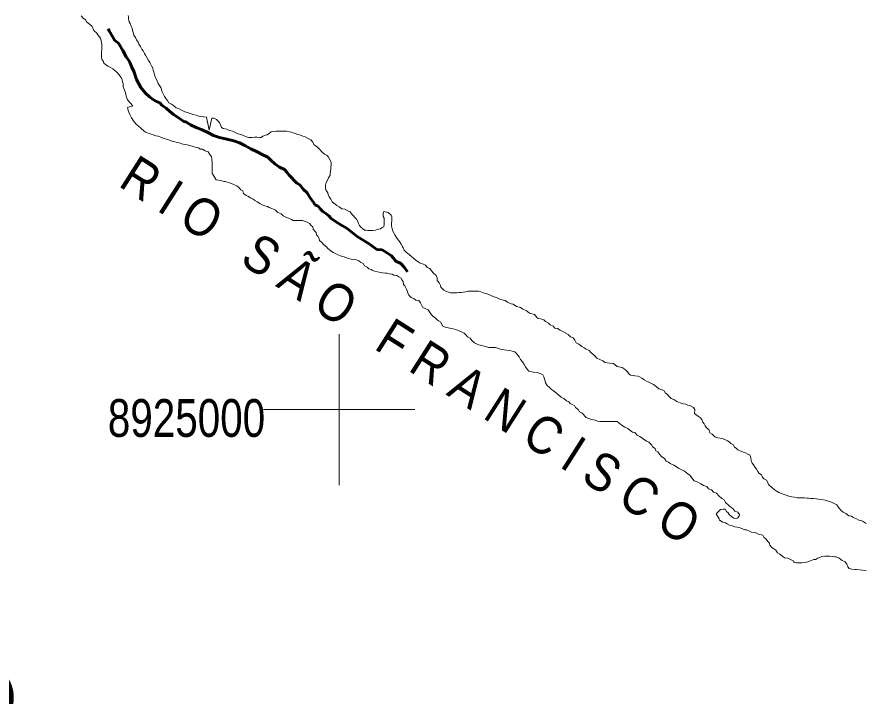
# Model space of a CAD drawing. Extents: x 553962 to 842807, y 8883888 to 9032388.
# Drawn here: x 645735 to 656960, y 8921207 to 8930198 of the extents above; entities that cross this region are included whole.
import ezdxf
from ezdxf.enums import TextEntityAlignment as Align

# ---------------------------------------------------------------- set-up
doc = ezdxf.new("R2010")
doc.units = 0
doc.header["$LTSCALE"] = 150
doc.linetypes.add('LONG_DASH_SHORT_DASH', pattern=[9.9, 6, -1.2, 1.5, -1.2])
for name, color, linetype, lineweight in [('2', 7, 'Continuous', 13), ('25', 7, 'Continuous', 13), ('7', 7, 'LONG_DASH_SHORT_DASH', 60)]:
    doc.layers.add(name, color=color, linetype=linetype, lineweight=lineweight)
for name, color, linetype in [('42', 7, 'Continuous'), ('47', 7, 'Continuous'), ('49', 7, 'Continuous')]:
    doc.layers.add(name, color=color, linetype=linetype)

msp = doc.modelspace()

# ---------------------------------------------------------------- linework, layer by layer
at = {"layer": '2'}
for p, q in [((650000, 8924000), (650000, 8926000)), ((649000, 8925000), (651000, 8925000))]:
    msp.add_line(p, q, dxfattribs=at)
at = {"layer": '25'}
for points in [[(647140.8, 8929317.4), (647133.5, 8929337.5), (647126.2, 8929367.6), (647113.9, 8929397.7), (647081.7, 8929435.5), (647059.4, 8929465.7), (647037, 8929485.8), (647004.7, 8929513.6), (646974.9, 8929531.3), (646940, 8929549.1), (646907.6, 8929566.8), (646885.2, 8929587), (646880.4, 8929607.1), (646860.6, 8929634.7), (646855.9, 8929669.8), (646856, 8929689.8), (646856.3, 8929729.9), (646856.6, 8929772.4), (646856.9, 8929810), (646857.1, 8929837.5), (646854.8, 8929857.6), (646850, 8929887.6), (646840.2, 8929917.8), (646825.4, 8929937.9), (646805.6, 8929963), (646790.7, 8929985.7), (646753.5, 8930021), (646728.8, 8930071.2), (646694.1, 8930101.5), (646661.8, 8930131.7), (646644.5, 8930161.9), (646609.6, 8930182.1), (646584.9, 8930212.3)], [(647207.7, 8930218.2), (647210, 8930198.2), (647209.9, 8930175.7), (647214.7, 8930155.6), (647222, 8930133), (647231.9, 8930110.4), (647246.6, 8930077.8), (647254, 8930057.7), (647263.8, 8930027.6), (647271.1, 8930007.5), (647278.4, 8929977.4), (647280.7, 8929957.4), (647305.5, 8929927.2), (647317.8, 8929897.1), (647337.6, 8929866.9), (647347.3, 8929836.8), (647369.6, 8929806.6), (647386.9, 8929771.4), (647404.2, 8929751.3), (647421.4, 8929713.6), (647438.8, 8929691), (647456.1, 8929660.8), (647475.8, 8929620.6), (647495.6, 8929595.5), (647517.8, 8929552.8), (647532.5, 8929522.6), (647537.3, 8929492.5), (647552, 8929454.9), (647554.3, 8929427.3), (647574, 8929389.7), (647591.2, 8929347), (647606, 8929319.3), (647638.1, 8929264.1), (647655.2, 8929208.9), (647672.5, 8929178.7), (647689.7, 8929146.1), (647707, 8929118.4), (647729.3, 8929090.7), (647744.1, 8929060.6), (647779, 8929042.8), (647808.9, 8929027.6), (647841.2, 8928994.8), (647883.6, 8928982), (647920.9, 8928959.3), (647955.8, 8928944), (647993.3, 8928933.7), (648028.2, 8928918.5), (648065.6, 8928905.7), (648105.5, 8928897.9), (648128, 8928890.3), (648165.5, 8928882.5), (648205.4, 8928874.8), (648242.9, 8928869.5), (648277.9, 8928700.4), (648315.3, 8928856.5), (648340.3, 8928856.3), (648377.7, 8928841.1), (648417.4, 8928800.8), (648444.5, 8928735.5), (648466.8, 8928720.3), (648511.8, 8928712.5), (648549.2, 8928694.7), (648586.6, 8928684.5), (648624, 8928669.2), (648658.9, 8928651.4), (648696.3, 8928641.2), (648733.8, 8928630.9), (648771.1, 8928610.7)], [(649677.1, 8927362.9), (649654.8, 8927390.6), (649650, 8927420.7), (649627.6, 8927438.3), (649607.8, 8927466), (649575.4, 8927481.2), (649543, 8927496.5), (649513, 8927501.7), (649485.5, 8927501.9), (649445.5, 8927502.1), (649423, 8927502.3), (649393, 8927502.5), (649368.1, 8927515.2), (649328.2, 8927532.9), (649295.8, 8927548.2), (649260.9, 8927565.9), (649231.1, 8927593.7), (649188.7, 8927611.5), (649156.5, 8927641.7), (649131.5, 8927651.9), (649109.1, 8927664.6), (649074.2, 8927677.3), (649051.8, 8927687.5), (649016.8, 8927697.7), (648981.9, 8927710.5), (648949.5, 8927730.7), (648914.7, 8927751), (648882.3, 8927768.7), (648859.9, 8927786.4), (648825, 8927801.7), (648790.2, 8927826.9), (648767.7, 8927834.6), (648732.9, 8927862.3), (648723.2, 8927895), (648698.3, 8927907.6), (648676, 8927937.8), (648646.2, 8927960.6), (648623.7, 8927973.2), (648583.8, 8927991), (648548.9, 8928001.2), (648516.5, 8928011.5), (648494, 8928019.1), (648471.5, 8928021.8), (648431.6, 8928032.1), (648371.7, 8928042.5), (648332.1, 8928107.8), (648319.8, 8928127.9), (648317.4, 8928148), (648317.7, 8928183), (648317.9, 8928210.6), (648318.2, 8928245.6), (648318.4, 8928280.7), (648316.1, 8928300.7), (648313.8, 8928328.3), (648309, 8928348.3), (648286.7, 8928378.5), (648264.4, 8928411.2), (648227, 8928424), (648192.1, 8928446.7), (648162.2, 8928449.4), (648137.3, 8928464.6), (648094.8, 8928472.4), (648069.9, 8928485.1), (648034.9, 8928492.8), (647990, 8928503.2), (647952.5, 8928510.9), (647917.6, 8928518.7), (647895.1, 8928526.3), (647860.2, 8928534.1), (647825.2, 8928546.8), (647790.3, 8928554.6), (647755.4, 8928567.3), (647715.5, 8928580.1), (647678, 8928587.8), (647653.1, 8928603), (647605.7, 8928620.9), (647573.2, 8928626.1), (647538.3, 8928638.8), (647483.4, 8928656.7), (647438.5, 8928672), (647416.2, 8928689.7), (647378.9, 8928722.5), (647339.1, 8928755.3), (647319.3, 8928775.5), (647287, 8928810.7), (647269.7, 8928838.4), (647249.9, 8928861.1), (647242.5, 8928881.1), (647230.2, 8928906.2), (647215.5, 8928938.9), (647205.6, 8928959), (647200.8, 8928981.6), (647198.4, 8929001.6), (647271.1, 8929023.6), (647196.7, 8929099.2), (647179.6, 8929151.9), (647174.7, 8929174.5), (647167.5, 8929207.1), (647160.1, 8929227.2), (647140.5, 8929274.8), (647140.8, 8929317.4)], [(648771.1, 8928610.7), (648806.1, 8928602.9), (648826.1, 8928602.8), (648846.1, 8928602.6), (648881.2, 8928604.9), (648911.2, 8928604.7), (648948.7, 8928604.5), (648968.7, 8928604.3), (648988.8, 8928619.2), (649026.4, 8928631.5), (649046.5, 8928638.9), (649076.6, 8928658.7), (649101.8, 8928676.1), (649136.9, 8928683.3), (649161.9, 8928688.2), (649201.9, 8928687.9), (649236.9, 8928687.7), (649277, 8928687.4), (649301.9, 8928684.7), (649341.9, 8928679.5), (649369.4, 8928671.8), (649416.8, 8928656.4), (649454.2, 8928643.7), (649476.7, 8928636), (649519, 8928618.2), (649551.5, 8928613), (649591.3, 8928590.2), (649626.2, 8928569.9), (649651, 8928539.7), (649665.8, 8928509.6), (649688.2, 8928491.9), (649710.5, 8928476.8), (649742.8, 8928444), (649772.6, 8928413.8), (649804.9, 8928383.5), (649842.2, 8928363.2), (649859.6, 8928343.1), (649876.8, 8928310.4), (649894.1, 8928270.2), (649893.8, 8928240.2), (649891.1, 8928210.2), (649888.3, 8928177.7), (649885.7, 8928155.1), (649880.5, 8928127.6), (649880.3, 8928105.1), (649860, 8928070.2), (649847.3, 8928037.7), (649829.5, 8928005.3), (649819.3, 8927972.8), (649819, 8927942.8), (649818.9, 8927922.8), (649826.2, 8927902.7), (649848.5, 8927870), (649855.8, 8927849.9), (649865.6, 8927814.8), (649887.9, 8927784.6), (649907.6, 8927751.9), (649944.9, 8927721.6), (649967.3, 8927704), (649999.6, 8927683.7), (650037, 8927658.4), (650076.9, 8927653.2), (650116.8, 8927632.9), (650146.7, 8927617.7), (650164, 8927590), (650186.3, 8927569.8), (650203.7, 8927549.7), (650228.5, 8927519.5), (650248.3, 8927489.3), (650258.1, 8927461.7), (650270.4, 8927439.1), (650287.7, 8927413.9), (650310.1, 8927396.3), (650335, 8927376.1), (650357.4, 8927373.4), (650380, 8927373.3), (650405, 8927373.1), (650425, 8927373), (650447.5, 8927372.8), (650480, 8927375.1), (650505.1, 8927382.5), (650525.1, 8927389.8), (650545.2, 8927394.7), (650567.8, 8927412.1), (650590.4, 8927419.4), (650595.7, 8927454.5), (650595.8, 8927474.5), (650596, 8927494.5), (650593.6, 8927514.6), (650593.8, 8927534.6), (650583.9, 8927554.7), (650584.1, 8927577.2), (650584.2, 8927597.2), (650591.9, 8927622.2), (650649.4, 8927609.3), (650689.1, 8927574), (650699, 8927553.9), (650698.7, 8927521.4), (650698.5, 8927498.8), (650693.3, 8927466.3), (650693.1, 8927436.3)], [(650693.1, 8927436.3), (650695.4, 8927411.2), (650702.7, 8927391.2), (650712.5, 8927361.1), (650729.8, 8927333.4), (650734.6, 8927313.3), (650749.5, 8927293.2), (650766.8, 8927265.6), (650784.1, 8927242.9), (650808.9, 8927212.7), (650821.2, 8927190.1), (650836, 8927162.5), (650848.4, 8927142.3), (650860.7, 8927112.2), (650890.5, 8927082), (650927.8, 8927054.2), (650962.5, 8927023.9), (650984.9, 8927006.3), (651019.7, 8926973.5), (651042.1, 8926960.8), (651064.5, 8926943.1), (651101.9, 8926927.9), (651141.8, 8926912.6), (651166.6, 8926882.4), (651201.5, 8926867.1), (651223.7, 8926836.9), (651248.5, 8926806.7), (651285.8, 8926773.9), (651295.6, 8926746.3), (651297.8, 8926708.8), (651322.6, 8926676.1), (651339.8, 8926640.9), (651347.2, 8926620.8), (651367, 8926600.7), (651386.9, 8926580.5), (651416.8, 8926565.3), (651449.2, 8926555.1), (651471.6, 8926547.4), (651521.7, 8926547.1), (651559.2, 8926546.8), (651581.7, 8926549.2), (651616.7, 8926551.4), (651641.8, 8926553.8), (651674.3, 8926558.6), (651706.9, 8926565.9), (651726.9, 8926568.2), (651759.4, 8926568), (651779.4, 8926567.9), (651804.5, 8926567.7), (651842, 8926567.5), (651876.9, 8926557.2), (651919.3, 8926541.9), (651959.3, 8926534.2), (652006.6, 8926511.3), (652036.5, 8926496.1), (652091.4, 8926478.2), (652133.8, 8926457.9), (652198.7, 8926442.4), (652226, 8926422.2), (652275.9, 8926401.9), (652303.3, 8926394.2), (652348.2, 8926366.3), (652398.1, 8926351), (652430.4, 8926330.8), (652475.3, 8926312.9), (652517.6, 8926277.6), (652587.5, 8926259.6), (652624.6, 8926211.8), (652684.5, 8926198.9), (652706.9, 8926186.2), (652731.8, 8926166), (652769.2, 8926145.8), (652791.5, 8926123.1), (652831.4, 8926105.3), (652856.2, 8926080.1), (652891.2, 8926072.3), (652926, 8926049.6), (652960.9, 8926031.8), (652998.2, 8926011.6), (653030.6, 8925993.8), (653062.9, 8925963.6), (653095.3, 8925948.3), (653117.6, 8925918.1), (653137.3, 8925885.5), (653172.2, 8925865.2), (653212, 8925834.9), (653244.4, 8925819.7), (653269.3, 8925802), (653309.2, 8925784.2), (653328.9, 8925754), (653358.8, 8925733.8), (653383.6, 8925713.6), (653408.4, 8925680.9), (653450.8, 8925663.1), (653490.7, 8925645.3), (653515.5, 8925625.1), (653548, 8925619.9), (653583, 8925614.6), (653633, 8925611.8), (653677.7, 8925568.9), (653747.6, 8925558.5)], [(652551.7, 8925501.3), (652511.7, 8925509.1), (652489.4, 8925536.8), (652467.1, 8925566.9), (652447.3, 8925597.1), (652425.1, 8925632.3), (652400.3, 8925665), (652383.1, 8925700.2), (652363.2, 8925720.3), (652343.4, 8925745.5), (652323.6, 8925765.7), (652291.1, 8925773.4), (652258.7, 8925783.6), (652216.2, 8925786.4), (652178.7, 8925791.7), (652143.7, 8925796.9), (652108.8, 8925809.7), (652068.9, 8925819.9), (652041.4, 8925822.6), (652003.9, 8925822.9), (651981.4, 8925823), (651938.9, 8925833.3), (651906.5, 8925843.5), (651849.1, 8925858.9), (651826.6, 8925866.6), (651789.2, 8925884.4), (651757, 8925914.6), (651732.2, 8925947.3), (651697.3, 8925962.6), (651677.5, 8925987.8), (651655.1, 8926010.4), (651617.8, 8926030.7), (651565.4, 8926051.1), (651510.5, 8926069), (651465.6, 8926076.8), (651443.1, 8926081.9), (651405.7, 8926092.2), (651373.2, 8926104.9), (651353.5, 8926135.1), (651343.6, 8926157.7), (651316.2, 8926172.9), (651293.8, 8926190.6), (651274, 8926210.7), (651239.2, 8926238.5), (651214.4, 8926268.7), (651194.6, 8926293.9), (651177.3, 8926321.5), (651107.5, 8926352), (651078, 8926414.8), (651055.7, 8926445), (651018.2, 8926450.2), (650983.3, 8926470.5), (650950.9, 8926483.2), (650921.2, 8926516), (650908.9, 8926543.6), (650899.1, 8926573.7), (650886.8, 8926603.8), (650869.6, 8926636.5), (650852.2, 8926656.6), (650847.5, 8926694.2), (650830.2, 8926716.9), (650822.8, 8926742), (650788, 8926759.7), (650763.1, 8926774.9), (650725.6, 8926780.2), (650703.2, 8926792.8), (650665.7, 8926798.1), (650633.2, 8926805.8), (650613.2, 8926805.9), (650573.2, 8926811.2), (650545.8, 8926813.9), (650505.8, 8926821.7), (650468.4, 8926834.4), (650445.9, 8926842.1), (650423.5, 8926854.8), (650391.1, 8926862.5), (650371.2, 8926885.1), (650336.3, 8926902.9), (650316.6, 8926933.1), (650281.7, 8926953.3), (650259.3, 8926968.5), (650229.4, 8926981.2), (650207, 8926988.9), (650159.5, 8926991.7), (650119.5, 8926999.5), (650067.1, 8927022.3), (650029.7, 8927032.6), (649982.3, 8927047.9), (649952.4, 8927065.7), (649920, 8927080.9), (649887.7, 8927101.1), (649850.4, 8927131.4), (649830.5, 8927154.1), (649793.3, 8927186.9), (649773.4, 8927207.1), (649741.1, 8927237.3), (649736.3, 8927264.9), (649716.6, 8927295.1), (649699.2, 8927315.2), (649694.4, 8927342.8), (649677.1, 8927362.9)], [(655048.9, 8923677.2), (655084, 8923682), (655108.9, 8923679.3), (655128.7, 8923651.7), (655148.6, 8923631.5), (655163.5, 8923611.4), (655190.8, 8923586.2), (655223.1, 8923563.4), (655258.1, 8923558.2), (655278.1, 8923565.5), (655295.9, 8923593), (655298.5, 8923613), (655278.7, 8923640.7), (655236.3, 8923655.9), (655211.6, 8923688.7), (655171.8, 8923716.5), (655151.9, 8923736.6), (655114.6, 8923771.9), (655097.4, 8923804.6), (655065, 8923824.8), (655025.2, 8923857.6), (654993, 8923892.9), (654953.1, 8923908.2), (654928.3, 8923938.4), (654888.4, 8923951.2), (654866.1, 8923981.3), (654823.7, 8923996.7), (654786.4, 8924016.9), (654746.5, 8924037.2), (654724.1, 8924049.9), (654699.1, 8924057.6), (654664.5, 8924102.8), (654647.1, 8924125.5), (654614.8, 8924148.2), (654570, 8924183.6), (654492.8, 8924224.2), (654428.1, 8924264.6), (654383.2, 8924285), (654358.3, 8924302.7), (654326, 8924317.9), (654306.2, 8924353.1), (654271.4, 8924375.8), (654241.6, 8924408.6), (654219.3, 8924438.8), (654187, 8924459), (654182.2, 8924486.6), (654147.3, 8924506.8), (654140, 8924526.9), (654120.1, 8924547.1), (654100.2, 8924567.2), (654067.8, 8924582.5), (654025.6, 8924612.8), (653980.8, 8924643.1), (653945.9, 8924663.4), (653913.6, 8924696.2), (653883.7, 8924701.4), (653846.4, 8924729.1), (653819, 8924749.3), (653781.6, 8924767.1), (653744.3, 8924787.4), (653724.4, 8924807.6), (653702, 8924825.2), (653679.6, 8924840.4), (653644.6, 8924843.1), (653614.6, 8924843.3), (653584.6, 8924843.5), (653542.1, 8924843.8), (653507.1, 8924844.1), (653487.1, 8924844.2), (653452.1, 8924844.4), (653417.1, 8924847.2), (653389.7, 8924859.8), (653367.2, 8924865), (653339.7, 8924870.2), (653269.9, 8924893.2), (653215.3, 8924953.6), (653182.9, 8924971.4), (653163.1, 8924999), (653128.3, 8925029.3), (653113.5, 8925054.4), (653091.1, 8925062.1), (653056.2, 8925082.4), (653041.3, 8925102.5), (653009, 8925117.7), (652974.2, 8925148), (652939.3, 8925163.2), (652902, 8925196), (652879.6, 8925213.7), (652832.4, 8925251.6), (652807.5, 8925271.8), (652785.2, 8925291.9), (652752.9, 8925319.7), (652730.6, 8925352.4), (652725.8, 8925377.5), (652718.5, 8925405.1), (652708.7, 8925432.7), (652696.4, 8925460.3), (652661.5, 8925478), (652621.6, 8925490.8), (652574.1, 8925496.1), (652551.7, 8925501.3)], [(653747.6, 8925558.5), (653772.5, 8925540.8), (653794.9, 8925520.6), (653814.7, 8925497.9), (653834.5, 8925475.3), (653856.9, 8925457.6), (653891.9, 8925449.9), (653914.4, 8925447.2), (653951.8, 8925444.4), (653974.3, 8925431.8), (654004.1, 8925414.1), (654036.5, 8925393.8), (654068.9, 8925376.1), (654091.3, 8925365.9), (654126.2, 8925350.7), (654158.6, 8925330.4), (654195.9, 8925307.7), (654233.2, 8925274.9), (654265.6, 8925267.1), (654300.5, 8925246.9), (654317.8, 8925219.2), (654340.2, 8925204.1), (654360.1, 8925183.9), (654394.8, 8925148.6), (654429.7, 8925133.4), (654469.5, 8925105.6), (654511.9, 8925090.2), (654554.3, 8925077.5), (654589.3, 8925069.7), (654614.2, 8925057), (654651.7, 8925049.3), (654689, 8925026.5), (654708.8, 8925001.3), (654703.4, 8924948.8), (654758.1, 8924908.4), (654783, 8924890.7), (654800.3, 8924868), (654812.6, 8924832.9), (654829.9, 8924812.8), (654842.2, 8924785.1), (654862, 8924757.5), (654891.9, 8924734.7), (654906.6, 8924692.1), (654938.9, 8924674.3), (654973.7, 8924639.1), (655013.6, 8924623.8), (655068.5, 8924615.9), (655103.5, 8924605.7), (655140.9, 8924587.9), (655163.2, 8924572.7), (655183.1, 8924550.1), (655218, 8924534.8), (655232.8, 8924502.2), (655255.2, 8924489.5), (655277.5, 8924466.8), (655314.9, 8924449), (655352.3, 8924436.3), (655377.2, 8924428.6), (655409.6, 8924410.9), (655434.6, 8924400.7), (655444.4, 8924380.6), (655446.8, 8924360.6), (655454, 8924325.4), (655466.2, 8924290.3), (655483.6, 8924270.2), (655505.8, 8924232.5), (655523.2, 8924212.3), (655540.4, 8924179.7), (655555.3, 8924159.6), (655590.1, 8924136.8), (655604.9, 8924104.1), (655622.2, 8924084), (655654.6, 8924066.3), (655671.9, 8924036.1), (655676.8, 8924016), (655696.6, 8923995.9), (655716.5, 8923975.7), (655756.2, 8923942.9), (655786.1, 8923922.7), (655821, 8923902.4), (655855.8, 8923887.2), (655888.3, 8923874.4), (655918.2, 8923866.7), (655953.1, 8923854), (655988.1, 8923846.2), (656028.1, 8923838.5), (656065.5, 8923833.2), (656098, 8923833), (656133.1, 8923832.8), (656158, 8923830.1), (656193, 8923827.4), (656213, 8923827.2), (656243, 8923824.5), (656278, 8923821.8), (656318, 8923816.5), (656343, 8923813.9), (656383, 8923808.6), (656430.4, 8923800.8), (656470.4, 8923788), (656515.3, 8923772.7), (656550.1, 8923754.9)], [(656550.1, 8923754.9), (656587.5, 8923737.1), (656607.3, 8923704.5), (656647, 8923661.6), (656671.8, 8923641.4), (656706.7, 8923623.7), (656744, 8923593.4), (656779, 8923588.2), (656803.8, 8923570.5), (656848.7, 8923552.7), (656876.1, 8923537.4), (656908.6, 8923532.2), (656936, 8923517), (656975.8, 8923491.7)], [(656973.6, 8922868.4), (656928.6, 8922873.7), (656888.6, 8922878.9), (656848.6, 8922881.7), (656826.1, 8922881.8), (656786.2, 8922887.1), (656751.2, 8922897.4), (656731.4, 8922917.5), (656719.1, 8922952.7), (656696.8, 8922982.8), (656659.5, 8923003.1), (656619.7, 8923030.9), (656577.3, 8923048.7), (656554.8, 8923051.4), (656529.8, 8923056.6), (656489.8, 8923059.3), (656447.3, 8923059.6), (656427.3, 8923059.7), (656389.8, 8923055), (656349.6, 8923035.2), (656329.6, 8923032.8), (656306.9, 8923013), (656284.4, 8923013.1), (656236.7, 8922995.9), (656204.1, 8922983.6), (656184.1, 8922978.7), (656159, 8922973.9), (656124, 8922971.6), (656089, 8922971.8), (656051.5, 8922972.1), (656019, 8922974.8), (656019.1, 8922994.8), (655971.8, 8923015.2), (655936.9, 8923032.9), (655894.4, 8923035.7), (655872, 8923053.4), (655834.7, 8923083.7), (655799.9, 8923103.9), (655780.1, 8923136.6), (655755.2, 8923154.3), (655720.4, 8923177.1), (655700.6, 8923204.7), (655695.8, 8923229.8), (655675.9, 8923252.5), (655653.7, 8923285.2), (655618.9, 8923312.9), (655609, 8923335.5), (655584.1, 8923343.2), (655549.1, 8923350.9), (655504.3, 8923371.3), (655456.8, 8923376.6), (655429.4, 8923391.8), (655392, 8923407.1), (655369.5, 8923409.7), (655339.6, 8923422.4), (655307.2, 8923435.2), (655269.7, 8923442.9), (655237.2, 8923448.2), (655214.8, 8923455.8), (655189.8, 8923463.5), (655167.4, 8923471.1), (655137.5, 8923486.4), (655112.6, 8923501.5), (655080.1, 8923509.3), (655057.7, 8923521.9), (655035.3, 8923534.6), (655028, 8923554.7), (654990.9, 8923617.5), (655048.9, 8923677.2)]]:
    msp.add_lwpolyline(points, dxfattribs=at)
at = {"layer": '7'}
for points in [[(647971.9, 8928809.9), (647942, 8928812.6), (647912.1, 8928835.3), (647884.7, 8928852.9), (647854.9, 8928878.1), (647807.6, 8928908.4), (647755.4, 8928951.2), (647708.1, 8928989), (647655.9, 8929026.8), (647628.6, 8929059.5), (647583.7, 8929077.2), (647543.9, 8929100), (647491.7, 8929140.3), (647434.5, 8929190.6), (647375, 8929263.5), (647315.7, 8929371.4), (647286.4, 8929469.2), (647251.9, 8929544.4), (647224.8, 8929609.6), (647180.2, 8929672.4), (647135.8, 8929755.2), (647081.4, 8929850.6), (647031.7, 8929885.9), (646955.1, 8930016.4), (646941, 8930039.5)], [(650905.5, 8926825.8), (650861.5, 8926885.3), (650814.4, 8926933.1), (650752.1, 8926963.5), (650692.5, 8927033.8), (650627.8, 8927081.7), (650570.6, 8927117.1), (650500.6, 8927119.9), (650398.6, 8927193.1), (650373.7, 8927205.7), (650236.8, 8927291.5), (650194.5, 8927326.8), (650107.5, 8927397.3), (650022.8, 8927445.3), (649950.6, 8927488.2), (649895.8, 8927528.5), (649861.1, 8927563.7), (649823.8, 8927596.5), (649784, 8927624.2), (649754.2, 8927654.4), (649717, 8927697.1), (649682.1, 8927707.3), (649664.8, 8927737.4), (649607.8, 8927817.8), (649578.1, 8927868), (649528.5, 8927915.8), (649481.4, 8927976.1), (649439, 8927996.4), (649332.2, 8928109.6), (649309.9, 8928137.2), (649277.7, 8928177.4), (649210.4, 8928210.3), (649150.7, 8928255.7), (649101, 8928298.5), (649053.8, 8928341.2), (648989, 8928374.1), (648916.8, 8928414.6), (648829.6, 8928452.5), (648752.3, 8928495.5), (648680.1, 8928533.4), (648607.8, 8928556.3), (648515.4, 8928579.3), (648418.1, 8928602.4), (648338.2, 8928630.3), (648263.5, 8928670.7), (648186.2, 8928703.7), (648109, 8928736.6), (648034.2, 8928772.1), (648004.3, 8928787.2), (647971.9, 8928809.9)]]:
    msp.add_lwpolyline(points, dxfattribs=at)

# ---------------------------------------------------------------- texts
at = {"layer": '42'}
msp.add_text('S  E  R  G  I  P  E', height=2000, rotation=329.237, dxfattribs=at).set_placement((637761.3, 8923891.3))
at = {"layer": '47', "width": 0.8}
msp.add_text('8925000', height=500, dxfattribs=at).set_placement((647979.3, 8924638.8), align=Align.CENTER)
at = {"layer": '49', "width": 0.9}
msp.add_text('R I O   S Ã O   F R A N C I S C O', height=500, rotation=327.505, dxfattribs=at).set_placement((647062, 8927967.9))

doc.saveas('drawing.dxf')
